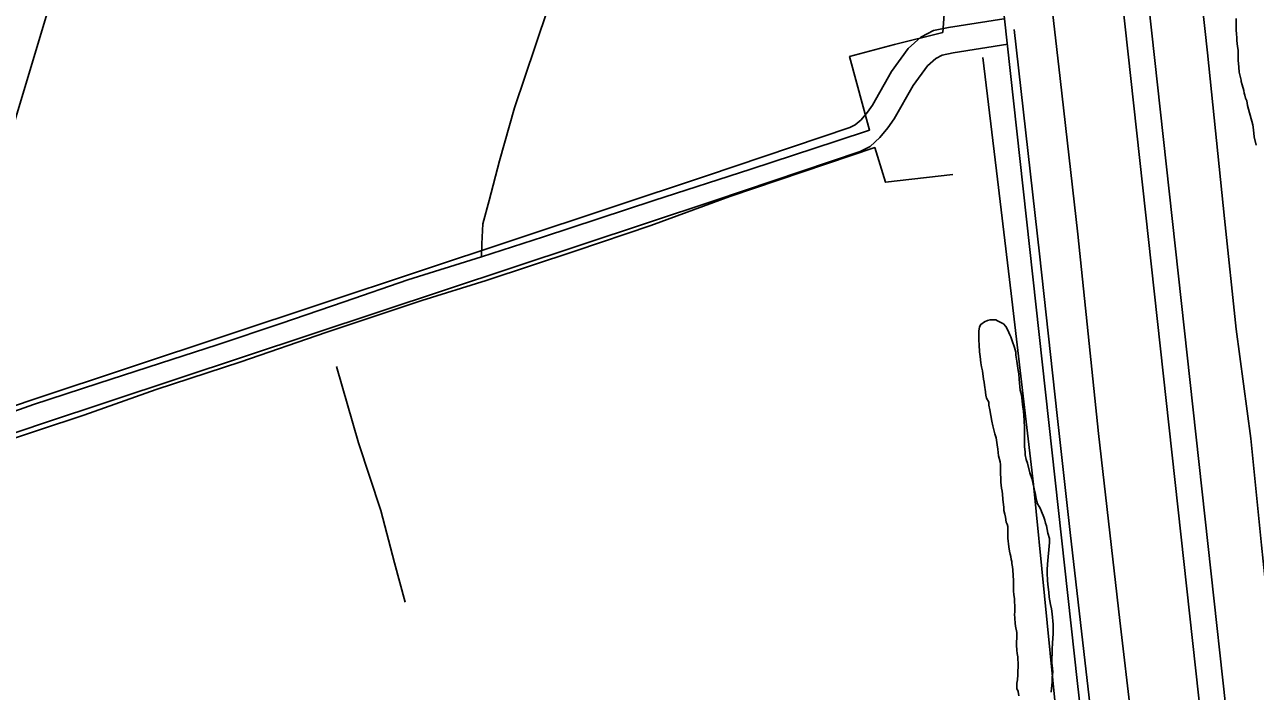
# Model space of a CAD drawing. Extents: x 3250478 to 3288318, y 788638 to 816472.
# Drawn here: x 3272527 to 3273956, y 801177 to 801951 of the extents above; entities that cross this region are included whole.
import ezdxf

# ---------------------------------------------------------------- set-up
doc = ezdxf.new("R2010")
doc.units = 0
for name, color, linetype in [('V-LEVE-TOET', 7, 'Continuous'), ('V-ROAD-CNTR', 7, 'Continuous'), ('V-SITE-VEGE', 7, 'Continuous'), ('V-SURV-LINE', 7, 'Continuous'), ('V-TOPO-SHOR', 7, 'Continuous'), ('V-UTIL-LINE', 7, 'Continuous')]:
    doc.layers.add(name, color=color, linetype=linetype)

msp = doc.modelspace()

# ---------------------------------------------------------------- linework, layer by layer
at = {"layer": 'V-LEVE-TOET'}
for points in [[(3273707.6, 802077.1), (3273729.1, 801888.3), (3273749.8, 801707.6), (3273773.7, 801476.1), (3273798.6, 801258.9), (3273825.5, 801028.3), (3273851.7, 800785.4), (3273874.1, 800571), (3273897.9, 800384.3)], [(3274066.7, 800323.5), (3274045.8, 800530.5), (3274026, 800731.5), (3274004.9, 800943.5), (3273984.2, 801142.3), (3273963.1, 801346.5), (3273950.7, 801470.3), (3273933.7, 801597.1), (3273919.9, 801725.9), (3273900.4, 801918.1), (3273882.1, 802084.6)]]:
    msp.add_lwpolyline(points, dxfattribs=at)
at = {"layer": 'V-ROAD-CNTR'}
for points in [[(3273379.5, 804483.8), (3273447.4, 803889.9), (3273529.1, 803156.1), (3273653, 802063.6), (3273749.3, 801185.9), (3273833.3, 800447.9), (3273925.1, 799664.3), (3273949.8, 799484.6)], [(3273663.9, 801957.7), (3273599.7, 801947.5), (3273582.1, 801944.1), (3273567.4, 801936.2), (3273552.7, 801923.1), (3273533.4, 801896.2), (3273511.2, 801857.5), (3273505.4, 801849.2), (3273498, 801840.4), (3273491.3, 801834.3), (3273485.2, 801831.2), (3273318.6, 801775.2), (3272537.9, 801516.1), (3271715.7, 801237.6)], [(3273954.1, 799523.7), (3273948.3, 799558.2), (3273943, 799596.1), (3273934.8, 799660.7), (3273923.2, 799765.1), (3273909.9, 799873.4), (3273896.5, 799994.2), (3273881.3, 800130.8), (3273856.6, 800343.5), (3273829.7, 800576), (3273808.2, 800775.5), (3273793.4, 800902.8), (3273774.7, 801069.2), (3273759.4, 801199.6), (3273740.9, 801361.4), (3273725.9, 801497.1), (3273705.2, 801684.7), (3273675.7, 801945)], [(3273668.6, 801928), (3273604.9, 801917.9), (3273592.3, 801915.5), (3273584.7, 801911.4), (3273575.1, 801902.9), (3273558.6, 801880), (3273536.5, 801841.4), (3273529.2, 801831), (3273519.7, 801819.6), (3273508.6, 801809.4), (3273496.9, 801803.4), (3273328.1, 801746.8), (3272547.4, 801487.7), (3271725.4, 801209.2)]]:
    msp.add_lwpolyline(points, dxfattribs=at)
at = {"layer": 'V-SITE-VEGE'}
for points in [[(3273957, 801810.8), (3273954.7, 801820.5), (3273953.9, 801828.8), (3273953, 801834.5), (3273948.1, 801852.5), (3273946.8, 801856.9), (3273945.9, 801862.2), (3273944.6, 801865.3), (3273943.7, 801868.8), (3273942.8, 801871.4), (3273942.4, 801874.5), (3273940.6, 801881.1), (3273939.3, 801884.6), (3273939.3, 801886.3), (3273938, 801892.5), (3273937.1, 801895.6), (3273936.7, 801901.3), (3273935.8, 801909.6), (3273935.8, 801921), (3273935.3, 801925.4), (3273934.4, 801932.4), (3273934.4, 801935.1), (3273934, 801940.4), (3273933.6, 801943.9), (3273933.5, 801957.9)], [(3273677.5, 801252.3), (3273677.1, 801255.8), (3273676.3, 801266.6), (3273676.7, 801268.5), (3273676.7, 801276.2), (3273676.3, 801280.8), (3273676.3, 801284.3), (3273675.5, 801289.3), (3273675.1, 801293.2), (3273675.1, 801305.1), (3273674.3, 801317.8), (3273673.9, 801321.3), (3273673.2, 801325.2), (3273673.2, 801327.5), (3273672.4, 801329.8), (3273672, 801333.3), (3273671.2, 801336), (3273670.5, 801339.4), (3273669.7, 801344.4), (3273668.5, 801354.5), (3273668.5, 801368.3), (3273667.7, 801371), (3273666.6, 801373.3), (3273665.8, 801379.1), (3273665, 801382.6), (3273663.9, 801386.8), (3273663.8, 801390.3), (3273662.7, 801399.9), (3273662.3, 801405.7), (3273661.9, 801409.2), (3273661.1, 801412.7), (3273660.4, 801419.6), (3273660.3, 801424.2), (3273660, 801429.2), (3273659.9, 801440), (3273659.6, 801443.1), (3273657.6, 801450.4), (3273656.8, 801458.1), (3273656.1, 801462.8), (3273654.9, 801471.2), (3273653.4, 801475.9), (3273651, 801485.1), (3273649.9, 801490.5), (3273647.6, 801503.6), (3273646.4, 801509), (3273646.4, 801512.5), (3273643.7, 801517.1), (3273642.9, 801520.6), (3273642.1, 801527.5), (3273641.7, 801529), (3273641, 801535.6), (3273640.2, 801539.1), (3273639, 801548.7), (3273637.9, 801553.7), (3273637.1, 801558), (3273636.3, 801565.7), (3273635.5, 801571.1), (3273635.1, 801579.2), (3273634.8, 801584.5), (3273634.7, 801595), (3273635.5, 801600), (3273637, 801602.7), (3273641.3, 801605.8), (3273644.8, 801607.3), (3273647.8, 801608.1), (3273654.4, 801608.1), (3273656.3, 801606.9), (3273658.2, 801606.2), (3273661.3, 801604.6), (3273663.3, 801603.5), (3273666.3, 801600.4), (3273668.3, 801596.1), (3273671, 801590.8), (3273671.8, 801588.4), (3273673.7, 801583.8), (3273676.4, 801576.1), (3273677.6, 801570.7), (3273677.9, 801566.9), (3273679.1, 801560.3), (3273680.3, 801549.1), (3273681.4, 801545.3), (3273681.8, 801539.1), (3273683, 801526.4), (3273684.2, 801521), (3273686.1, 801506.7), (3273686.5, 801502.5), (3273687.3, 801491.3), (3273687.7, 801482.8), (3273687.7, 801461.2), (3273688.1, 801457.4), (3273688.5, 801454.7), (3273688.5, 801451.2), (3273689.6, 801445.8), (3273691.2, 801441.6), (3273693.9, 801430.4), (3273696.2, 801423.9), (3273697.4, 801419.2), (3273698.9, 801411.9), (3273700.1, 801407.3), (3273701.2, 801400.7), (3273702, 801397.3)], [(3273702, 801397.3), (3273702.8, 801394.6), (3273704.7, 801391.5), (3273706.3, 801388.8), (3273707.4, 801385.7), (3273710.1, 801379.2), (3273711.3, 801375.7), (3273712.1, 801372.2), (3273713.2, 801369.1), (3273715.1, 801360.3), (3273716.7, 801354.1), (3273716.7, 801349.5), (3273714.4, 801324.4), (3273714, 801317.9), (3273714, 801313.6), (3273714.4, 801305.9), (3273714.8, 801300.9), (3273716, 801292.1), (3273716.4, 801286.3), (3273717.9, 801277.8), (3273719.1, 801272.4), (3273719.9, 801266.6), (3273721, 801254.3), (3273721, 801243.5), (3273720.3, 801233.1), (3273719.9, 801225.4), (3273719.9, 801220.8), (3273719.5, 801214.6), (3273719.5, 801210), (3273720.3, 801203.8), (3273720.7, 801199.2), (3273719.9, 801193.4), (3273719.9, 801188), (3273718.8, 801176)], [(3273681.4, 801171.4), (3273680.6, 801176.8), (3273679.1, 801180.2), (3273679.1, 801186.4), (3273679.8, 801190.3), (3273680.2, 801196), (3273680.2, 801199.9), (3273680.6, 801205.7), (3273680.6, 801209.5), (3273680.2, 801214.2), (3273680.2, 801216.9), (3273679.4, 801220.7), (3273679, 801224.6), (3273678.7, 801230.3), (3273678.6, 801235), (3273679, 801237.7), (3273679, 801245), (3273677.5, 801252.3)]]:
    msp.add_lwpolyline(points, dxfattribs=at)
at = {"layer": 'V-SURV-LINE'}
for points in [[(3274095.2, 799303.4), (3273671.2, 803165.1)], [(3273701, 803168.4), (3274125, 799306.7)]]:
    msp.add_lwpolyline(points, dxfattribs=at)
at = {"layer": 'V-TOPO-SHOR'}
for points in [[(3273057.4, 801681.4), (3273129.4, 801704.5), (3273257.3, 801746.7), (3273370.1, 801783), (3273469.2, 801815.6), (3273507.9, 801828.2), (3273484.7, 801913.7), (3273536.9, 801927.7), (3273593, 801941.8), (3273595.3, 801973.6), (3273594.1, 802022.4), (3273589.4, 802093.2), (3273583, 802168.1), (3273577.1, 802225.4), (3273569.9, 802285.4)], [(3273149.5, 802014.4), (3273119.9, 801926.4), (3273095.8, 801854.4), (3273078.1, 801792.6), (3273066.4, 801746.5), (3273058.8, 801719.6), (3273057.9, 801696.4), (3273057.4, 801681.4), (3272971.8, 801654.7), (3272897.7, 801629.1), (3272824.5, 801603.8), (3272750.5, 801579.1), (3272684.5, 801557.8), (3272611.9, 801534.3), (3272537.3, 801509.8), (3272435.7, 801473.8)], [(3273639.6, 801912.8), (3273656.3, 801771.3), (3273672.3, 801638.7), (3273698.2, 801417), (3273723.8, 801158.3), (3273757.2, 800880.2), (3273770.5, 800740.2)], [(3272489.8, 801462.7), (3272595.6, 801497.6), (3272679.6, 801527.3), (3272777.9, 801559.5), (3272876.4, 801593.2), (3272987.9, 801630.7), (3273062.9, 801653.9), (3273166.7, 801688.2), (3273254.1, 801717.8), (3273345.7, 801751.2), (3273513.9, 801808.1), (3273526.3, 801767.8), (3273604.7, 801776.9)], [(3272888.9, 801553.8), (3272914.4, 801465.2), (3272940.5, 801386.7), (3272956.4, 801326), (3272968.7, 801280.5)]]:
    msp.add_lwpolyline(points, dxfattribs=at)
at = {"layer": 'V-UTIL-LINE'}
msp.add_lwpolyline([(3271479.8, 798386.9), (3272915.8, 803173.6), (3273649.7, 803514.8), (3273883.9, 803645.4), (3274287.1, 803751.1)], dxfattribs=at)

doc.saveas('drawing.dxf')
